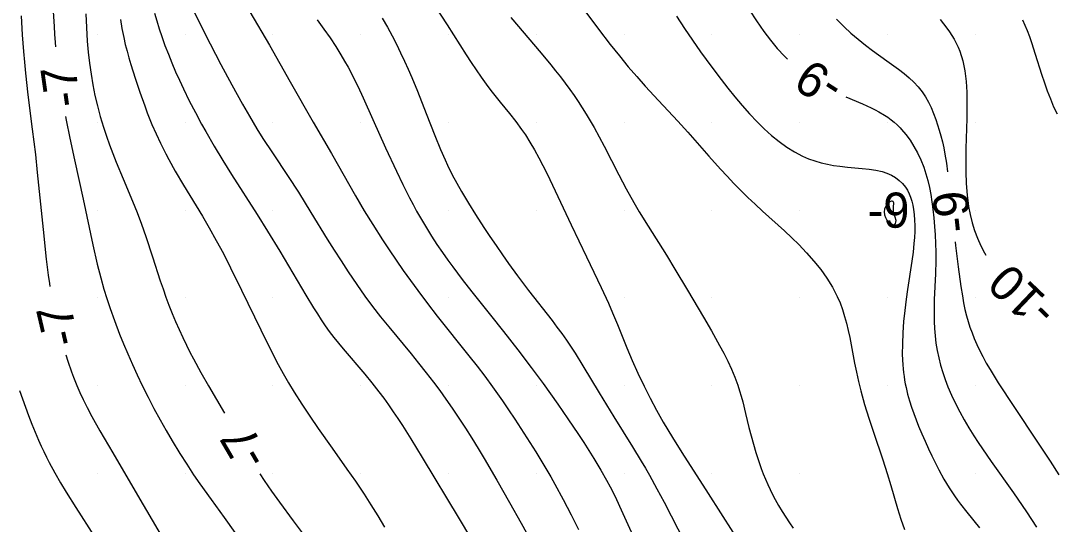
# Model space of a CAD drawing. Extents: x 2602990 to 2605851, y 618069 to 619180.
# Drawn here: x 2604190.6 to 2604249.6, y 618462.1 to 618490.8 of the extents above; entities that cross this region are included whole.
import ezdxf

# ---------------------------------------------------------------- set-up
doc = ezdxf.new("R2010")
doc.units = 0
for name, color, linetype in [('Default', 7, 'Continuous'), ('DTM Contours Major', 7, 'Continuous'), ('DTM Contours Minor', 7, 'Continuous'), ('DTM Contours Minor Text', 7, 'Continuous'), ('Exist DTM Breakline', 7, 'Continuous'), ('Exist DTM Scan Elevation Point', 7, 'Continuous')]:
    doc.layers.add(name, color=color, linetype=linetype)

# ---------------------------------------------------------------- blocks, each defined once
blk = doc.blocks.new('POINT_DISPLAY')
at = {"layer": 'Default'}
blk.add_line((0, 0), (0, 0), dxfattribs=at)

msp = doc.modelspace()

# ---------------------------------------------------------------- linework, layer by layer
at = {"layer": 'DTM Contours Major'}
msp.add_lwpolyline([(2604207.512, 618490.828), (2604207.902, 618490.3), (2604208.249, 618489.807), (2604208.573, 618489.322), (2604208.875, 618488.84), (2604209.083, 618488.486), (2604209.282, 618488.131), (2604209.471, 618487.775), (2604209.653, 618487.418), (2604209.829, 618487.06), (2604210.14, 618486.397), (2604210.692, 618485.163), (2604211.414, 618483.551), (2604212.031, 618482.22), (2604212.395, 618481.461), (2604212.778, 618480.7), (2604212.978, 618480.32), (2604213.186, 618479.94), (2604213.459, 618479.463), (2604213.744, 618478.989), (2604214.039, 618478.519), (2604214.343, 618478.053), (2604214.654, 618477.594), (2604214.971, 618477.143), (2604215.24, 618476.772), (2604215.784, 618476.047), (2604216.331, 618475.344), (2604217.386, 618474.026), (2604218.143, 618473.084), (2604218.959, 618472.039), (2604219.714, 618471.043), (2604220.385, 618470.13), (2604221.224, 618468.952), (2604221.797, 618468.126), (2604222.4, 618467.237), (2604222.702, 618466.778), (2604223, 618466.316), (2604223.289, 618465.855), (2604223.679, 618465.205), (2604224.005, 618464.628), (2604224.208, 618464.251), (2604224.488, 618463.7), (2604224.75, 618463.154), (2604225.13, 618462.319), (2604225.783, 618460.85)], dxfattribs=at)
at = {"layer": 'DTM Contours Minor'}
for points in [[(2604221.646, 618492.861), (2604223.549, 618490.303), (2604224.21, 618489.438), (2604224.734, 618488.775), (2604225.244, 618488.159), (2604225.723, 618487.605), (2604226.211, 618487.062), (2604226.974, 618486.238), (2604228.061, 618485.071), (2604228.629, 618484.439), (2604229.826, 618483.077), (2604230.504, 618482.326), (2604230.879, 618481.925), (2604231.263, 618481.524), (2604231.657, 618481.123), (2604232.061, 618480.726), (2604232.474, 618480.333), (2604232.888, 618479.951), (2604234.145, 618478.815), (2604234.556, 618478.43), (2604234.957, 618478.039), (2604235.4, 618477.577), (2604235.819, 618477.104), (2604236.208, 618476.618), (2604236.563, 618476.12), (2604236.879, 618475.611), (2604237.149, 618475.089), (2604237.31, 618474.717), (2604237.45, 618474.338), (2604237.571, 618473.952), (2604237.678, 618473.559), (2604237.774, 618473.158), (2604237.861, 618472.749), (2604238.141, 618471.283), (2604238.243, 618470.771), (2604238.357, 618470.248), (2604238.487, 618469.713), (2604238.703, 618468.944), (2604238.948, 618468.16), (2604239.212, 618467.366), (2604239.75, 618465.78), (2604240, 618465), (2604240.203, 618464.318), (2604240.579, 618463.017), (2604240.769, 618462.405), (2604240.972, 618461.826)], [(2604213.889, 618492.171), (2604214.931, 618490.543), (2604216.008, 618488.847), (2604216.293, 618488.407), (2604216.579, 618487.98), (2604216.865, 618487.565), (2604217.154, 618487.165), (2604217.419, 618486.815), (2604217.95, 618486.147), (2604218.467, 618485.507), (2604218.831, 618485.043), (2604219.165, 618484.588), (2604219.379, 618484.278), (2604219.643, 618483.867), (2604219.899, 618483.436), (2604220.151, 618482.982), (2604220.382, 618482.538), (2604220.613, 618482.076), (2604221.075, 618481.106), (2604221.983, 618479.164), (2604222.855, 618477.342), (2604223.699, 618475.587), (2604224.107, 618474.703), (2604224.348, 618474.155), (2604224.621, 618473.499), (2604225.168, 618472.155), (2604225.471, 618471.441), (2604225.794, 618470.718), (2604226.139, 618469.989), (2604226.483, 618469.301), (2604226.848, 618468.615), (2604227.038, 618468.273), (2604227.232, 618467.932), (2604227.494, 618467.49), (2604227.762, 618467.053), (2604228.301, 618466.2), (2604229.8, 618463.866), (2604231.196, 618461.672)], [(2604192.483, 618491.317), (2604192.528, 618490.447), (2604192.557, 618490.009), (2604192.594, 618489.544), (2604192.617, 618489.294)], [(2604200.478, 618491.366), (2604200.838, 618490.619), (2604201.419, 618489.473), (2604202.035, 618488.295), (2604202.653, 618487.141), (2604203.262, 618486.038), (2604203.657, 618485.348), (2604204.085, 618484.635), (2604204.429, 618484.085), (2604204.968, 618483.263), (2604205.872, 618481.909), (2604206.447, 618481.022), (2604207.163, 618479.872), (2604208.095, 618478.355), (2604208.483, 618477.73), (2604208.878, 618477.105), (2604209.277, 618476.49), (2604209.769, 618475.76), (2604210.232, 618475.108), (2604210.675, 618474.516), (2604211.127, 618473.936), (2604211.593, 618473.356), (2604212.864, 618471.811), (2604213.294, 618471.282), (2604213.721, 618470.748), (2604214.139, 618470.208), (2604214.502, 618469.724), (2604214.856, 618469.234), (2604215.204, 618468.734), (2604215.586, 618468.167), (2604215.961, 618467.591), (2604216.328, 618467.011), (2604216.685, 618466.433), (2604217.03, 618465.86), (2604217.753, 618464.632), (2604218.478, 618463.364), (2604219.14, 618462.182), (2604219.741, 618461.077)], [(2604203.684, 618491.293), (2604204.799, 618489.383), (2604205.984, 618487.311), (2604207.289, 618485.011), (2604208.33, 618483.219), (2604209.694, 618480.821), (2604210.2, 618479.962), (2604210.681, 618479.18), (2604211.245, 618478.301), (2604211.619, 618477.735), (2604212.011, 618477.155), (2604212.416, 618476.571), (2604212.829, 618475.99), (2604213.246, 618475.42), (2604213.806, 618474.68), (2604214.361, 618473.969), (2604216.164, 618471.715), (2604216.629, 618471.118), (2604217.065, 618470.541), (2604217.501, 618469.947), (2604218.073, 618469.14), (2604218.426, 618468.626), (2604218.778, 618468.103), (2604219.126, 618467.575), (2604219.467, 618467.047), (2604219.977, 618466.236), (2604220.492, 618465.387), (2604220.822, 618464.821), (2604221.065, 618464.393), (2604221.538, 618463.529), (2604221.996, 618462.656), (2604222.415, 618461.823)], [(2604232.155, 618491.388), (2604232.549, 618490.774), (2604232.967, 618490.173), (2604233.343, 618489.679), (2604233.735, 618489.206), (2604234.144, 618488.759), (2604234.307, 618488.599)], [(2604190.645, 618491.068), (2604190.706, 618489.983), (2604190.778, 618489.028), (2604190.834, 618488.415), (2604190.896, 618487.797), (2604191.036, 618486.562), (2604191.282, 618484.611), (2604191.461, 618483.164), (2604191.573, 618482.144), (2604191.899, 618478.893), (2604192.084, 618477.214), (2604192.198, 618476.29), (2604192.262, 618475.829), (2604192.288, 618475.657)], [(2604194.339, 618491.17), (2604194.37, 618490.389), (2604194.419, 618489.616), (2604194.475, 618488.988), (2604194.548, 618488.363), (2604194.636, 618487.743), (2604194.739, 618487.13), (2604194.859, 618486.528), (2604194.994, 618485.939), (2604195.157, 618485.325), (2604195.338, 618484.723), (2604195.506, 618484.217), (2604195.686, 618483.717), (2604195.874, 618483.224), (2604196.067, 618482.737), (2604196.463, 618481.787), (2604197.003, 618480.509), (2604197.258, 618479.874), (2604197.513, 618479.194), (2604197.755, 618478.501), (2604198.135, 618477.346), (2604198.579, 618475.976), (2604198.736, 618475.514), (2604198.9, 618475.051), (2604199.075, 618474.587), (2604199.257, 618474.124), (2604199.449, 618473.665), (2604199.648, 618473.21), (2604199.855, 618472.759), (2604200.07, 618472.314), (2604200.269, 618471.919), (2604200.473, 618471.528), (2604200.892, 618470.76), (2604201.323, 618470.003), (2604202.23, 618468.443)], [(2604196.305, 618490.852), (2604196.392, 618490.336), (2604196.495, 618489.828), (2604196.585, 618489.438), (2604196.684, 618489.051), (2604196.79, 618488.667), (2604196.903, 618488.283), (2604197.142, 618487.52), (2604197.41, 618486.719), (2604197.692, 618485.93), (2604197.839, 618485.542), (2604198.106, 618484.882), (2604198.343, 618484.336), (2604198.591, 618483.804), (2604198.72, 618483.544), (2604198.893, 618483.206), (2604199.07, 618482.874), (2604199.432, 618482.227), (2604199.909, 618481.42), (2604200.982, 618479.653), (2604201.373, 618478.987), (2604201.772, 618478.281), (2604202.173, 618477.534), (2604202.589, 618476.716), (2604203.21, 618475.443), (2604204.303, 618473.183), (2604204.873, 618472.034), (2604205.293, 618471.219), (2604205.576, 618470.7), (2604205.885, 618470.168), (2604206.206, 618469.64), (2604206.636, 618468.964), (2604207.091, 618468.275), (2604207.572, 618467.573), (2604208.373, 618466.443), (2604209.215, 618465.262), (2604209.7, 618464.563), (2604210.195, 618463.826), (2604210.579, 618463.232), (2604210.968, 618462.607), (2604211.361, 618461.953)], [(2604198.247, 618491.208), (2604198.376, 618490.767), (2604198.515, 618490.326), (2604198.665, 618489.883), (2604198.846, 618489.38), (2604199.038, 618488.878), (2604199.241, 618488.378), (2604199.451, 618487.881), (2604199.67, 618487.391), (2604199.895, 618486.907), (2604200.229, 618486.221), (2604200.576, 618485.55), (2604200.934, 618484.887), (2604201.167, 618484.471), (2604201.647, 618483.644), (2604202.143, 618482.826), (2604202.645, 618482.024), (2604204.106, 618479.744), (2604204.696, 618478.8), (2604205.387, 618477.66), (2604206.87, 618475.157), (2604207.307, 618474.44), (2604207.527, 618474.093), (2604207.75, 618473.753), (2604207.976, 618473.422), (2604208.208, 618473.099), (2604208.467, 618472.759), (2604208.732, 618472.427), (2604209.001, 618472.102), (2604210.23, 618470.664), (2604210.635, 618470.171), (2604211.033, 618469.664), (2604211.311, 618469.292), (2604211.586, 618468.912), (2604211.855, 618468.526), (2604212.121, 618468.134), (2604212.381, 618467.739), (2604212.859, 618466.987), (2604213.509, 618465.925), (2604215.614, 618462.434), (2604216.961, 618460.166)], [(2604211.23, 618490.92), (2604211.518, 618490.421), (2604211.793, 618489.919), (2604212.04, 618489.44), (2604212.274, 618488.962), (2604212.495, 618488.487), (2604212.704, 618488.018), (2604212.902, 618487.556), (2604213.226, 618486.769), (2604213.727, 618485.493), (2604214.216, 618484.249), (2604214.543, 618483.457), (2604214.808, 618482.855), (2604214.947, 618482.556), (2604215.213, 618482.019), (2604215.468, 618481.539), (2604215.743, 618481.054), (2604216.138, 618480.391), (2604216.542, 618479.743), (2604217.014, 618479.015), (2604217.357, 618478.498), (2604217.711, 618477.978), (2604218.069, 618477.462), (2604218.426, 618476.956), (2604218.936, 618476.254), (2604219.556, 618475.432), (2604220.898, 618473.712), (2604221.176, 618473.347), (2604221.452, 618472.974), (2604221.725, 618472.59), (2604221.993, 618472.197), (2604222.216, 618471.853), (2604222.654, 618471.143), (2604223.584, 618469.592), (2604224.421, 618468.241), (2604225.492, 618466.523), (2604225.983, 618465.715), (2604226.22, 618465.312), (2604226.452, 618464.91), (2604226.877, 618464.139), (2604227.281, 618463.376), (2604228.473, 618461.075)], [(2604218.545, 618490.974), (2604220.283, 618488.937), (2604220.832, 618488.278), (2604221.106, 618487.938), (2604221.379, 618487.591), (2604221.649, 618487.234), (2604221.917, 618486.867), (2604222.155, 618486.528), (2604222.389, 618486.179), (2604222.621, 618485.822), (2604222.849, 618485.456), (2604223.074, 618485.08), (2604223.295, 618484.696), (2604223.583, 618484.172), (2604223.867, 618483.637), (2604224.7, 618482.019), (2604225.123, 618481.221), (2604225.566, 618480.429), (2604225.869, 618479.913), (2604226.377, 618479.086), (2604227.415, 618477.442), (2604227.903, 618476.649), (2604228.622, 618475.45), (2604229.536, 618473.899), (2604229.977, 618473.133), (2604230.44, 618472.3), (2604230.679, 618471.85), (2604230.906, 618471.4), (2604231.117, 618470.948), (2604231.31, 618470.494), (2604231.48, 618470.04), (2604231.585, 618469.721), (2604231.68, 618469.401), (2604231.767, 618469.08), (2604231.928, 618468.431), (2604232.121, 618467.629), (2604232.242, 618467.153), (2604232.37, 618466.678), (2604232.507, 618466.206), (2604232.655, 618465.742), (2604232.814, 618465.288), (2604232.933, 618464.98), (2604233.059, 618464.678), (2604233.19, 618464.382), (2604233.327, 618464.092), (2604233.469, 618463.807), (2604233.616, 618463.529), (2604233.809, 618463.183), (2604234.009, 618462.846), (2604234.214, 618462.519), (2604234.422, 618462.201), (2604234.634, 618461.893)], [(2604227.985, 618491.036), (2604228.438, 618490.345), (2604228.894, 618489.678), (2604229.36, 618489.021), (2604230.006, 618488.142), (2604230.54, 618487.436), (2604230.92, 618486.946), (2604231.315, 618486.453), (2604231.725, 618485.964), (2604232.148, 618485.486), (2604232.584, 618485.024), (2604232.991, 618484.626), (2604233.408, 618484.251), (2604233.834, 618483.904), (2604234.27, 618483.589), (2604234.715, 618483.312), (2604235.169, 618483.076), (2604235.519, 618482.926), (2604235.872, 618482.801), (2604236.228, 618482.698), (2604236.586, 618482.614), (2604236.944, 618482.547), (2604237.301, 618482.495), (2604237.734, 618482.448), (2604238.575, 618482.375), (2604238.973, 618482.333), (2604239.352, 618482.276), (2604239.707, 618482.195), (2604239.982, 618482.103), (2604240.237, 618481.989), (2604240.47, 618481.852), (2604240.68, 618481.694), (2604240.867, 618481.513), (2604241.03, 618481.311), (2604241.144, 618481.131), (2604241.242, 618480.937), (2604241.326, 618480.73), (2604241.396, 618480.51), (2604241.453, 618480.277), (2604241.497, 618480.033), (2604241.534, 618479.743), (2604241.556, 618479.438), (2604241.566, 618479.121), (2604241.562, 618478.79), (2604241.547, 618478.448), (2604241.52, 618478.093), (2604241.468, 618477.601), (2604241.4, 618477.091), (2604241.157, 618475.485), (2604241.077, 618474.933), (2604240.997, 618474.295), (2604240.931, 618473.657), (2604240.884, 618473.023), (2604240.858, 618472.399), (2604240.857, 618471.79), (2604240.884, 618471.199), (2604240.904, 618470.974), (2604240.928, 618470.753), (2604240.957, 618470.534), (2604240.99, 618470.319), (2604241.028, 618470.106), (2604241.071, 618469.896), (2604241.161, 618469.518), (2604241.265, 618469.147), (2604241.38, 618468.781), (2604241.506, 618468.419), (2604241.64, 618468.06), (2604241.782, 618467.703), (2604241.962, 618467.271), (2604242.149, 618466.842), (2604242.342, 618466.419), (2604242.54, 618466.005), (2604242.741, 618465.6), (2604242.945, 618465.208), (2604243.23, 618464.689), (2604243.375, 618464.44), (2604243.522, 618464.198), (2604243.673, 618463.962), (2604243.828, 618463.733), (2604243.999, 618463.494), (2604244.174, 618463.261), (2604244.532, 618462.808), (2604245.253, 618461.915)], [(2604237.107, 618490.866), (2604237.535, 618490.436), (2604237.932, 618490.072), (2604238.339, 618489.727), (2604238.751, 618489.4), (2604239.163, 618489.089), (2604239.969, 618488.505), (2604240.641, 618488.019), (2604240.954, 618487.778), (2604241.248, 618487.533), (2604241.519, 618487.28), (2604241.765, 618487.017), (2604241.982, 618486.742), (2604242.174, 618486.454), (2604242.345, 618486.151), (2604242.499, 618485.836), (2604242.638, 618485.507), (2604242.766, 618485.166), (2604242.869, 618484.861), (2604242.965, 618484.547), (2604243.056, 618484.223), (2604243.139, 618483.889), (2604243.215, 618483.543), (2604243.284, 618483.186), (2604243.367, 618482.68), (2604243.436, 618482.173)], [(2604243.006, 618490.851), (2604243.394, 618490.365), (2604243.543, 618490.154), (2604243.682, 618489.942), (2604243.81, 618489.726), (2604243.927, 618489.506), (2604244.033, 618489.282), (2604244.127, 618489.052), (2604244.298, 618488.504), (2604244.416, 618487.927), (2604244.489, 618487.327), (2604244.526, 618486.707), (2604244.537, 618486.073), (2604244.526, 618485.221), (2604244.478, 618483.509), (2604244.466, 618482.844), (2604244.469, 618482.177), (2604244.492, 618481.513), (2604244.543, 618480.857), (2604244.628, 618480.213), (2604244.717, 618479.744), (2604244.83, 618479.286), (2604244.968, 618478.838), (2604245.132, 618478.401), (2604245.322, 618477.976), (2604245.54, 618477.563), (2604245.617, 618477.44)], [(2604247.708, 618490.827), (2604247.965, 618490.222), (2604248.094, 618489.887), (2604248.214, 618489.552), (2604248.435, 618488.887), (2604248.795, 618487.737), (2604248.952, 618487.255), (2604249.116, 618486.785), (2604249.29, 618486.329), (2604249.476, 618485.89), (2604249.679, 618485.473)], [(2604237.646, 618486.45), (2604238.595, 618486.043), (2604239.077, 618485.824), (2604239.305, 618485.712), (2604239.523, 618485.597), (2604239.832, 618485.415), (2604240.027, 618485.286), (2604240.215, 618485.149), (2604240.393, 618485.004), (2604240.565, 618484.849), (2604240.731, 618484.683), (2604240.812, 618484.596), (2604241.061, 618484.302), (2604241.298, 618483.98), (2604241.52, 618483.632), (2604241.725, 618483.259), (2604241.91, 618482.865), (2604242.074, 618482.45), (2604242.197, 618482.075), (2604242.304, 618481.687), (2604242.396, 618481.289), (2604242.474, 618480.882), (2604242.541, 618480.467), (2604242.598, 618480.046), (2604242.653, 618479.563), (2604242.696, 618479.076), (2604242.728, 618478.587), (2604242.75, 618478.097), (2604242.76, 618477.609), (2604242.759, 618477.124), (2604242.739, 618476.381), (2604242.676, 618474.917), (2604242.666, 618474.5), (2604242.663, 618474.085), (2604242.671, 618473.669), (2604242.69, 618473.255), (2604242.724, 618472.841), (2604242.775, 618472.427), (2604242.843, 618472.01), (2604242.931, 618471.594), (2604243.036, 618471.179), (2604243.159, 618470.764), (2604243.3, 618470.351), (2604243.458, 618469.939), (2604243.662, 618469.463), (2604243.886, 618468.99), (2604244.128, 618468.521), (2604244.385, 618468.057), (2604244.655, 618467.6), (2604244.935, 618467.149), (2604245.177, 618466.776), (2604245.423, 618466.409), (2604245.925, 618465.685), (2604247.195, 618463.901), (2604247.693, 618463.185), (2604247.938, 618462.824), (2604248.223, 618462.394), (2604248.502, 618461.962)], [(2604193.176, 618485.335), (2604193.214, 618485.127), (2604193.421, 618484.096), (2604193.689, 618482.866), (2604194.187, 618480.633), (2604194.743, 618478.022), (2604194.988, 618476.934), (2604195.186, 618476.144), (2604195.366, 618475.496), (2604195.53, 618474.963), (2604195.718, 618474.398), (2604195.963, 618473.718), (2604196.259, 618472.949), (2604196.484, 618472.393), (2604196.727, 618471.815), (2604196.987, 618471.222), (2604197.263, 618470.619), (2604197.553, 618470.01), (2604197.881, 618469.355), (2604198.219, 618468.706), (2604198.565, 618468.07), (2604198.913, 618467.453), (2604199.258, 618466.861), (2604199.697, 618466.141), (2604200.084, 618465.532), (2604200.48, 618464.937), (2604200.84, 618464.418), (2604201.478, 618463.529), (2604202.22, 618462.508), (2604202.829, 618461.65)], [(2604240.354, 618480), (2604240.347, 618480.073), (2604240.354, 618480.209), (2604240.372, 618480.372), (2604240.368, 618480.421), (2604240.355, 618480.458), (2604240.335, 618480.485), (2604240.308, 618480.501), (2604240.276, 618480.507), (2604240.239, 618480.504), (2604240.154, 618480.468), (2604240.063, 618480.398), (2604239.976, 618480.301), (2604239.902, 618480.181), (2604239.848, 618480.046), (2604239.824, 618479.901), (2604239.839, 618479.734), (2604239.891, 618479.572), (2604239.973, 618479.425), (2604240.073, 618479.301), (2604240.181, 618479.211), (2604240.289, 618479.164), (2604240.362, 618479.162), (2604240.424, 618479.187), (2604240.47, 618479.238), (2604240.496, 618479.313), (2604240.497, 618479.412), (2604240.45, 618479.604), (2604240.38, 618479.84), (2604240.362, 618479.921), (2604240.354, 618480)], [(2604243.866, 618478.196), (2604243.889, 618477.994), (2604244.041, 618476.775), (2604244.195, 618475.645), (2604244.277, 618475.117), (2604244.347, 618474.73), (2604244.425, 618474.353), (2604244.516, 618473.982), (2604244.607, 618473.658), (2604244.71, 618473.334), (2604244.827, 618473.01), (2604244.956, 618472.685), (2604245.099, 618472.357), (2604245.255, 618472.026), (2604245.441, 618471.665), (2604245.642, 618471.298), (2604245.857, 618470.926), (2604246.085, 618470.549), (2604246.325, 618470.165), (2604246.575, 618469.775), (2604246.939, 618469.22), (2604248.834, 618466.396), (2604249.283, 618465.705), (2604249.77, 618464.928)], [(2604193.194, 618471.766), (2604193.31, 618471.401), (2604193.523, 618470.793), (2604193.634, 618470.499), (2604193.83, 618470.009), (2604194.002, 618469.614), (2604194.183, 618469.222), (2604194.407, 618468.77), (2604194.681, 618468.252), (2604195.135, 618467.443), (2604195.869, 618466.185), (2604197.285, 618463.78), (2604199.271, 618460.377)], [(2604190.567, 618469.734), (2604190.9, 618468.781), (2604191.075, 618468.302), (2604191.257, 618467.826), (2604191.445, 618467.357), (2604191.641, 618466.898), (2604191.787, 618466.573), (2604191.937, 618466.256), (2604192.091, 618465.944), (2604192.248, 618465.638), (2604192.57, 618465.043), (2604192.891, 618464.483), (2604193.221, 618463.937), (2604193.766, 618463.073), (2604194.815, 618461.447)], [(2604204.254, 618464.994), (2604204.5, 618464.613), (2604204.922, 618463.995), (2604205.366, 618463.372), (2604206.149, 618462.315), (2604206.94, 618461.251)]]:
    msp.add_lwpolyline(points, dxfattribs=at)
at = {"layer": 'Exist DTM Breakline'}
msp.add_spline([(2604056.195, 618608.101), (2604070.612, 618564.846), (2604060.948, 618498.617), (2604052.223, 618447.183), (2604051.568, 618445.166), (2604051.779, 618438.355), (2604056.316, 618420.051), (2604056.045, 618414.227), (2604060.112, 618404.174), (2604065.814, 618393.977), (2604079.591, 618374.932), (2604102.645, 618354.376), (2604129.573, 618330.438), (2604185.644, 618288.739), (2604229.181, 618260.22), (2604259.941, 618240.43), (2604275.412, 618231.212), (2604276.014, 618212.47)], degree=3, dxfattribs=at)

# ---------------------------------------------------------------- block references
at = {"layer": 'Exist DTM Scan Elevation Point', "xscale": 1.3123333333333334, "yscale": 1.3123333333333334}
for p in [(2604195, 618490), (2604200, 618490), (2604205, 618490), (2604210, 618490), (2604215, 618490), (2604220, 618490), (2604225, 618490), (2604230, 618490), (2604235, 618490), (2604240, 618490), (2604245, 618490), (2604195, 618485), (2604200, 618485), (2604205, 618485), (2604210, 618485), (2604215, 618485), (2604220, 618485), (2604225, 618485), (2604230, 618485), (2604235, 618485), (2604240, 618485), (2604245, 618485), (2604195, 618480), (2604200, 618480), (2604205, 618480), (2604210, 618480), (2604215, 618480), (2604220, 618480), (2604225, 618480), (2604230, 618480), (2604235, 618480), (2604240, 618480), (2604245, 618480), (2604195, 618475), (2604200, 618475), (2604205, 618475), (2604210, 618475), (2604215, 618475), (2604220, 618475), (2604225, 618475), (2604230, 618475), (2604235, 618475), (2604240, 618475), (2604245, 618475), (2604195, 618470), (2604200, 618470), (2604205, 618470), (2604210, 618470), (2604215, 618470), (2604220, 618470), (2604225, 618470), (2604230, 618470), (2604235, 618470), (2604240, 618470), (2604245, 618470), (2604195, 618465), (2604200, 618465), (2604205, 618465), (2604210, 618465), (2604215, 618465), (2604220, 618465), (2604225, 618465), (2604230, 618465), (2604235, 618465), (2604240, 618465), (2604245, 618465)]:
    msp.add_blockref('POINT_DISPLAY', p, dxfattribs=at)

# ---------------------------------------------------------------- texts
at = {"layer": 'DTM Contours Minor Text'}
for s, rotation, p in [('-9', 147.23541, (2604237.642, 618487.394)), ('-7', 98.03814, (2604194.048, 618485.99)), ('-9', 96.16808, (2604244.802, 618478.828)), ('-10', 136.36676, (2604249.765, 618474.415)), ('-7', 103.10165, (2604193.972, 618472.486)), ('-7', 120.40448, (2604204.834, 618465.945))]:
    msp.add_text(s, height=2, rotation=rotation, dxfattribs=at).set_placement(p)
msp.add_text('-9', height=2, dxfattribs=at).set_placement((2604238.881, 618479))

doc.saveas('drawing.dxf')
